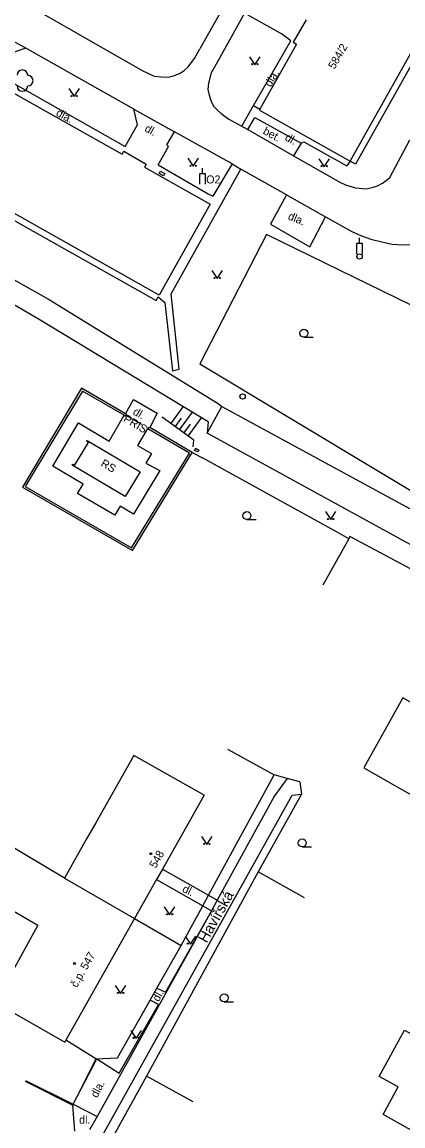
# Model space of a CAD drawing. Extents: x -577457 to -568404, y -1208466 to -1201387.
# Drawn here: x -568971.2 to -568935.4, y -1203815.7 to -1203712.2 of the extents above; entities that cross this region are included whole.
import ezdxf

# ---------------------------------------------------------------- set-up
doc = ezdxf.new("R2010")
doc.units = 0
for name, color, linetype in [('BUDOVY_MĚŘ', 7, 'Continuous'), ('BUDOVY_NEMĚŘ', 7, 'Continuous'), ('NÁZVY_ULIC_TOK_SMĚR', 7, 'Continuous'), ('OBVOD_PILÍŘE', 7, 'Continuous'), ('POMOC_POPIS', 7, 'Continuous'), ('ROZHRANÍ_PLOCH', 7, 'Continuous'), ('VÝŠKOPIS', 7, 'Continuous'), ('ZELEŇ', 7, 'Continuous'), ('ZN_BUDOV', 7, 'Continuous'), ('ZN_DOPLŇKOVÉ', 7, 'Continuous'), ('ZN_KULTUR', 7, 'Continuous'), ('Č_POPIS_ORIENT', 7, 'Continuous')]:
    doc.layers.add(name, color=color, linetype=linetype)

msp = doc.modelspace()

# ---------------------------------------------------------------- linework, layer by layer
at = {"layer": 'BUDOVY_MĚŘ'}
for points in [[(-568940.41, -1203725.25), (-568916.68, -1203683.07)], [(-568944.53, -1203712), (-568945.75, -1203714.1)], [(-568953.53, -1203729.28), (-568958.31, -1203737.8), (-569000.45, -1203714.08)], [(-568945.75, -1203714.1), (-568945.44, -1203714.27), (-568948.87, -1203720.37)], [(-568973.41, -1203717.73), (-568973.55, -1203717.99), (-568961.81, -1203724.61), (-568961.64, -1203724.31)], [(-568948.87, -1203720.37), (-568948.92, -1203720.46)], [(-568948.92, -1203720.46), (-568940.41, -1203725.25)], [(-568961.64, -1203724.31), (-568959.53, -1203725.52)], [(-568959.53, -1203725.52), (-568959.69, -1203725.81), (-568953.53, -1203729.28)], [(-568965.09, -1203751.43), (-568960.11, -1203754.36), (-568961.5, -1203756.68), (-568966.48, -1203753.76), (-568966.43, -1203753.67), (-568966.26, -1203753.77), (-568964.97, -1203751.62), (-568965.14, -1203751.51), (-568965.09, -1203751.43)], [(-568935.45, -1203775.56), (-568939.11, -1203782.13)], [(-568954.1, -1203784.69), (-568958.02, -1203791.61)], [(-568958.02, -1203791.61), (-568958.57, -1203792.59)], [(-568958.57, -1203792.59), (-568960.64, -1203796.25)], [(-568960.64, -1203796.25), (-568967.08, -1203807.65)], [(-568967.08, -1203807.65), (-568967.18, -1203807.82)]]:
    msp.add_lwpolyline(points, dxfattribs=at)
at = {"layer": 'BUDOVY_NEMĚŘ'}
for points in [[(-568922.2, -1203770.61), (-568927.66, -1203780.02), (-568935.45, -1203775.56)], [(-568939.11, -1203782.13), (-568933.08, -1203785.57), (-568934.09, -1203787.37), (-568928.47, -1203790.53), (-568918.46, -1203772.52)], [(-568954.1, -1203784.69), (-568960.71, -1203780.96), (-568964.27, -1203787.27), (-568965.13, -1203788.78), (-568967.2, -1203792.45), (-568960.64, -1203796.25)], [(-568967.2, -1203792.45), (-568971.09, -1203790.14), (-568974.55, -1203788.09), (-568977.22, -1203786.5), (-568979.67, -1203791.1), (-568969.72, -1203796.88), (-568973.71, -1203804.12), (-568967.18, -1203807.82)], [(-568933.67, -1203816.63), (-568937.3, -1203814.6), (-568935.89, -1203812.03), (-568937.68, -1203811.05), (-568935.3, -1203806.7), (-568933.51, -1203807.68), (-568932.48, -1203805.79), (-568924.34, -1203810.19)]]:
    msp.add_lwpolyline(points, dxfattribs=at)
at = {"layer": 'OBVOD_PILÍŘE'}
for points in [[(-568957.99, -1203726.3), (-568957.79, -1203726.42), (-568957.91, -1203726.63), (-568958.32, -1203726.4), (-568958.19, -1203726.18), (-568957.99, -1203726.3)], [(-568954.75, -1203752.24), (-568954.61, -1203752.32), (-568954.72, -1203752.51), (-568955, -1203752.36), (-568954.89, -1203752.16), (-568954.75, -1203752.24)]]:
    msp.add_lwpolyline(points, dxfattribs=at)
at = {"layer": 'ROZHRANÍ_PLOCH'}
for points in [[(-568916.68, -1203683.07), (-568916.16, -1203683.36), (-568939.89, -1203725.54), (-568940.41, -1203725.25)], [(-568943.42, -1203695.13), (-568954.51, -1203714.71)], [(-568978.15, -1203706.33), (-568959.93, -1203716.75)], [(-568950.33, -1203711.38), (-568952.97, -1203716.15)], [(-568946.85, -1203713.31), (-568950.33, -1203711.38)], [(-568970.83, -1203714.66), (-568974.06, -1203712.91)], [(-568945.98, -1203713.96), (-568946.85, -1203713.31)], [(-569000.85, -1203714.53), (-568958.6, -1203738.3)], [(-568970.83, -1203714.66), (-568972.22, -1203715.13)], [(-568960.69, -1203720.38), (-568970.83, -1203714.66)], [(-568955.01, -1203715.62), (-568954.51, -1203714.71)], [(-568949.47, -1203720.04), (-568945.98, -1203713.96)], [(-568955.6, -1203716.42), (-568955.01, -1203715.62)], [(-568959.93, -1203716.75), (-568958.8, -1203717.29)], [(-568956.43, -1203717.03), (-568956.01, -1203716.79)], [(-568956.01, -1203716.79), (-568955.6, -1203716.42)], [(-568952.97, -1203716.15), (-568953.43, -1203716.96)], [(-568973.32, -1203717.22), (-568961.5, -1203723.89)], [(-568958.8, -1203717.29), (-568958.09, -1203717.36)], [(-568958.09, -1203717.36), (-568957.44, -1203717.37)], [(-568957.44, -1203717.37), (-568956.97, -1203717.26)], [(-568956.97, -1203717.26), (-568956.43, -1203717.03)], [(-568953.43, -1203716.96), (-568953.7, -1203717.94)], [(-568953.7, -1203717.94), (-568953.75, -1203718.54)], [(-568953.75, -1203718.54), (-568953.63, -1203719.06)], [(-568953.63, -1203719.06), (-568953.45, -1203719.66)], [(-568953.45, -1203719.66), (-568953.2, -1203720.14)], [(-568960.37, -1203721.85), (-568960.69, -1203720.38)], [(-568960.69, -1203720.38), (-568956.89, -1203722.51)], [(-568953.2, -1203720.14), (-568952.84, -1203720.47)], [(-568952.84, -1203720.47), (-568952.5, -1203720.8)], [(-568952.5, -1203720.8), (-568951.8, -1203721.32)], [(-568950.58, -1203721.98), (-568949.47, -1203720.04)], [(-568949.47, -1203720.04), (-568948.87, -1203720.37)], [(-568961.5, -1203723.89), (-568960.37, -1203721.85)], [(-568951.8, -1203721.32), (-568949.99, -1203722.3)], [(-568949.99, -1203722.3), (-568949.35, -1203721.15)], [(-568949.35, -1203721.15), (-568945.01, -1203723.56)], [(-568957.61, -1203723.71), (-568956.89, -1203722.51)], [(-568951.48, -1203725.51), (-568956.89, -1203722.51)], [(-568949.99, -1203722.3), (-568945.72, -1203724.75)], [(-568958.41, -1203725.61), (-568957.46, -1203723.89)], [(-568957.46, -1203723.89), (-568957.61, -1203723.71)], [(-568945.01, -1203723.56), (-568945.72, -1203724.75)], [(-568945.01, -1203723.56), (-568944.76, -1203723.44)], [(-568944.76, -1203723.44), (-568940.7, -1203725.69)], [(-568936.67, -1203726.77), (-568934.79, -1203723.24)], [(-568945.72, -1203724.75), (-568941.36, -1203727.21)], [(-568958.41, -1203725.61), (-568953.74, -1203728.33)], [(-568957.19, -1203737.69), (-568950.66, -1203726.01)], [(-568951.48, -1203725.51), (-568953.28, -1203728.52)], [(-568951.48, -1203725.51), (-568950.66, -1203726.01)], [(-568946.36, -1203728.42), (-568950.66, -1203726.01)], [(-568940.41, -1203725.25), (-568940.7, -1203725.69)], [(-568937.37, -1203727.33), (-568937.01, -1203727.08)], [(-568937.01, -1203727.08), (-568936.67, -1203726.77)], [(-568941.36, -1203727.21), (-568940.85, -1203727.46)], [(-568940.85, -1203727.46), (-568939.91, -1203727.75)], [(-568939.91, -1203727.75), (-568938.89, -1203727.84)], [(-568938.89, -1203727.84), (-568938.34, -1203727.72)], [(-568938.34, -1203727.72), (-568937.82, -1203727.58)], [(-568937.82, -1203727.58), (-568937.37, -1203727.33)], [(-568953.74, -1203728.33), (-568953.28, -1203728.52)], [(-568946.36, -1203728.42), (-568947.89, -1203731.16)], [(-568946.36, -1203728.42), (-568942.7, -1203730.48)], [(-568947.89, -1203731.16), (-568944.17, -1203733.28)], [(-568944.17, -1203733.28), (-568942.7, -1203730.48)], [(-568942.7, -1203730.48), (-568940.25, -1203731.84)], [(-568940.25, -1203731.84), (-568939.35, -1203732.26)], [(-568939.35, -1203732.26), (-568938.46, -1203732.56)], [(-568977.57, -1203733.23), (-568968.71, -1203738.2)], [(-568938.46, -1203732.56), (-568937.44, -1203732.82)], [(-568937.44, -1203732.82), (-568936.47, -1203733.02)], [(-568936.47, -1203733.02), (-568935.47, -1203733.08)], [(-568935.47, -1203733.08), (-568934.45, -1203733.07)], [(-568969.58, -1203740.1), (-568978.57, -1203734.87)], [(-568968.71, -1203738.2), (-568952.8, -1203747.97)], [(-568958.6, -1203738.3), (-568958.42, -1203737.97)], [(-568958.42, -1203737.97), (-568957.78, -1203738.49)], [(-568957.78, -1203738.49), (-568957.07, -1203744.92)], [(-568956.45, -1203744.75), (-568957.19, -1203737.69)], [(-568953.71, -1203749.7), (-568969.58, -1203740.1)], [(-568957.07, -1203744.92), (-568956.45, -1203744.75)], [(-568961.47, -1203748.93), (-568960.73, -1203747.58), (-568958.52, -1203748.87), (-568959.19, -1203750.23)], [(-568953.83, -1203750.76), (-568952.45, -1203748.26)], [(-568952.8, -1203747.97), (-568952.45, -1203748.26)], [(-568952.45, -1203748.26), (-568929.78, -1203760.56)], [(-568959.43, -1203750.32), (-568960.35, -1203751.9), (-568959.04, -1203752.66), (-568959.57, -1203753.55), (-568958.27, -1203754.26), (-568960.73, -1203758.34), (-568961.99, -1203757.59), (-568962.49, -1203758.44), (-568965.98, -1203756.39), (-568965.47, -1203755.52), (-568968.29, -1203753.84), (-568965.88, -1203749.79), (-568963.02, -1203751.49), (-568961.62, -1203749.07)], [(-568953.71, -1203749.7), (-568953.83, -1203750.76)], [(-568931.45, -1203763.01), (-568953.83, -1203750.76)], [(-568946.31, -1203783.13), (-568947.51, -1203784.75), (-568952.88, -1203794.52)], [(-568969.84, -1203827.68), (-568945.85, -1203784.67), (-568944.98, -1203784.59)], [(-568958.02, -1203791.61), (-568953.69, -1203794.06)], [(-568958.57, -1203792.59), (-568954.23, -1203795.05)], [(-568953.69, -1203794.06), (-568952.88, -1203794.52)], [(-568954.23, -1203795.05), (-568953.4, -1203795.52)], [(-568952.88, -1203794.52), (-568953.4, -1203795.52)], [(-568953.4, -1203795.52), (-568964.15, -1203814.81)], [(-568953.4, -1203795.52), (-568957.72, -1203803.14)], [(-568958.53, -1203802.76), (-568957.72, -1203803.14)], [(-568962.08, -1203810.73), (-568958.38, -1203804.3)], [(-568958.38, -1203804.3), (-568959.17, -1203803.89)], [(-568964.16, -1203809.4), (-568962.08, -1203810.73)], [(-568966.4, -1203813.66), (-568964.15, -1203814.81)], [(-568964.15, -1203814.81), (-568964.86, -1203816.05)]]:
    msp.add_lwpolyline(points, dxfattribs=at)
at = {"layer": 'VÝŠKOPIS'}
for points in [[(-568957.22, -1203749.86), (-568956.07, -1203748.27)], [(-568956.41, -1203750.44), (-568955.21, -1203748.79)], [(-568955.06, -1203751.42), (-568958.05, -1203749.25)], [(-568956.81, -1203750.15), (-568956.23, -1203749.34)], [(-568956, -1203750.74), (-568955.39, -1203749.89)], [(-568955.6, -1203751.03), (-568954.35, -1203749.31)], [(-568955.13, -1203752.03), (-568955.06, -1203751.42)]]:
    msp.add_lwpolyline(points, dxfattribs=at)
at = {"layer": 'ZELEŇ'}
msp.add_circle((-568971.16, -1203717.7), 0.0005, dxfattribs=at)
for centre, start, end in [((-568971.16, -1203717.2), 0, 180), ((-568970.66, -1203717.7), 270, 90), ((-568971.16, -1203718.2), 180, 360)]:
    msp.add_arc(centre, 0.5, start, end, dxfattribs=at)
at = {"layer": 'ZN_BUDOV'}
for centre in [(-568959.11, -1203790.17), (-568966.27, -1203800.46)]:
    msp.add_circle(centre, 0.0875, dxfattribs=at)
at = {"layer": 'ZN_DOPLŇKOVÉ'}
for p, q in [((-568954.25, -1203726.41), (-568954.25, -1203725.91)), ((-568939.52, -1203732.94), (-568939.52, -1203732.44))]:
    msp.add_line(p, q, dxfattribs=at)
for points in [[(-568954.5, -1203727.41), (-568954.5, -1203726.41), (-568954, -1203726.41), (-568954, -1203727.41)], [(-568948.26, -1203732.12), (-568954.5, -1203744.26)], [(-568931.86, -1203740.12), (-568948.26, -1203732.12)], [(-568939.77, -1203733.94), (-568939.77, -1203732.94), (-568939.27, -1203732.94), (-568939.27, -1203733.94)], [(-568954.5, -1203744.26), (-568929.04, -1203759.53)], [(-568961.47, -1203748.93), (-568965.6, -1203746.53), (-568971.16, -1203755.82), (-568960.84, -1203761.76), (-568955.22, -1203752.55)], [(-568961.62, -1203749.07), (-568965.53, -1203746.8), (-568970.89, -1203755.75), (-568960.91, -1203761.49), (-568955.49, -1203752.62), (-568959.38, -1203750.35), (-568959.28, -1203750.18), (-568959.19, -1203750.23)], [(-568961.62, -1203749.07), (-568961.49, -1203749.15), (-568961.44, -1203749.06)], [(-568961.44, -1203749.06), (-568961.39, -1203748.98), (-568961.47, -1203748.93)], [(-568961.44, -1203749.06), (-568959.98, -1203749.89)], [(-568955.22, -1203752.55), (-568959.19, -1203750.23)], [(-568955.22, -1203752.55), (-568954.27, -1203753.07)], [(-568951.38, -1203754.66), (-568954.27, -1203753.07)], [(-568941.63, -1203760.04), (-568951.38, -1203754.66)], [(-568940.54, -1203760.64), (-568941.63, -1203760.04)], [(-568940.54, -1203760.64), (-568942.97, -1203765.01)], [(-568932.38, -1203764.73), (-568940.42, -1203760.43), (-568940.54, -1203760.64)], [(-568951.91, -1203780.38), (-568947.52, -1203782.78)], [(-568953.69, -1203794.06), (-568947.52, -1203782.78)], [(-568946.31, -1203783.13), (-568947.52, -1203782.78)], [(-568945.13, -1203783.42), (-568946.31, -1203783.13)], [(-568945.13, -1203783.42), (-568944.98, -1203784.59)], [(-568944.98, -1203784.59), (-568949.04, -1203791.87)], [(-568949.04, -1203791.87), (-568959.52, -1203811.02)], [(-568944.67, -1203794.31), (-568949.04, -1203791.87)], [(-568954.23, -1203795.05), (-568953.69, -1203794.06)], [(-568956.26, -1203798.76), (-568954.23, -1203795.05)], [(-568960.64, -1203796.25), (-568956.26, -1203798.76)], [(-568958.53, -1203802.76), (-568956.26, -1203798.76)], [(-568959.17, -1203803.89), (-568958.53, -1203802.76)], [(-568964.26, -1203809.4), (-568962.24, -1203809.3), (-568959.17, -1203803.89)], [(-568964.26, -1203809.4), (-568967.08, -1203807.65)], [(-568966.4, -1203813.66), (-568964.16, -1203809.4)], [(-568964.26, -1203809.4), (-568966.4, -1203813.66)], [(-568970.91, -1203811.5), (-568966.44, -1203813.75)], [(-568970.87, -1203811.42), (-568966.4, -1203813.66)], [(-568959.52, -1203811.02), (-568968.99, -1203828.13)], [(-568955.13, -1203813.42), (-568959.52, -1203811.02)], [(-568966.4, -1203813.66), (-568966.44, -1203813.75)], [(-568966.24, -1203816.17), (-568966.44, -1203813.75)]]:
    msp.add_lwpolyline(points, dxfattribs=at)
for centre, radius in [((-568939.52, -1203734.19), 0.25), ((-568939.52, -1203734.19), 0.0005), ((-568950.49, -1203747.31), 0.25), ((-568950.49, -1203747.31), 0.0005)]:
    msp.add_circle(centre, radius, dxfattribs=at)
at = {"layer": 'ZN_KULTUR'}
for p, q in [((-568944.74, -1203741.76), (-568943.86, -1203741.76)), ((-568950.09, -1203758.85), (-568949.21, -1203758.85)), ((-568944.9, -1203789.53), (-568944.03, -1203789.53)), ((-568952.22, -1203804.05), (-568951.34, -1203804.05))]:
    msp.add_line(p, q, dxfattribs=at)
for points in [[(-568949.85, -1203715.46), (-568949.35, -1203716.21), (-568948.85, -1203715.46)], [(-568966.79, -1203718.45), (-568966.29, -1203719.2), (-568965.79, -1203718.45)], [(-568955.64, -1203724.98), (-568955.14, -1203725.73), (-568954.64, -1203724.98)], [(-568943.35, -1203725.02), (-568942.85, -1203725.77), (-568942.35, -1203725.02)], [(-568953.39, -1203735.5), (-568952.89, -1203736.25), (-568952.39, -1203735.5)], [(-568942.73, -1203758.1), (-568942.23, -1203758.85), (-568941.73, -1203758.1)], [(-568954.34, -1203788.55), (-568953.84, -1203789.3), (-568953.34, -1203788.55)], [(-568957.84, -1203795.14), (-568957.34, -1203795.89), (-568956.84, -1203795.14)], [(-568955.89, -1203797.9), (-568955.39, -1203798.65), (-568954.89, -1203797.9)], [(-568962.44, -1203802.52), (-568961.94, -1203803.27), (-568961.44, -1203802.52)], [(-568960.97, -1203806.73), (-568960.47, -1203807.48), (-568959.97, -1203806.73)]]:
    msp.add_lwpolyline(points, dxfattribs=at)
for centre, radius in [((-568949.6, -1203716.16), 0.05), ((-568949.1, -1203716.16), 0.05), ((-568966.54, -1203719.15), 0.05), ((-568966.04, -1203719.15), 0.05), ((-568955.39, -1203725.68), 0.05), ((-568954.89, -1203725.68), 0.05), ((-568943.1, -1203725.72), 0.05), ((-568942.6, -1203725.72), 0.05), ((-568953.14, -1203736.2), 0.05), ((-568952.64, -1203736.2), 0.05), ((-568944.74, -1203741.38), 0.375), ((-568950.09, -1203758.48), 0.375), ((-568942.48, -1203758.8), 0.05), ((-568941.98, -1203758.8), 0.05), ((-568954.09, -1203789.25), 0.05), ((-568953.59, -1203789.25), 0.05), ((-568944.9, -1203789.16), 0.375), ((-568957.59, -1203795.84), 0.05), ((-568957.09, -1203795.84), 0.05), ((-568955.64, -1203798.6), 0.05), ((-568955.14, -1203798.6), 0.05), ((-568962.19, -1203803.22), 0.05), ((-568961.69, -1203803.22), 0.05), ((-568952.22, -1203803.68), 0.375), ((-568960.72, -1203807.43), 0.05), ((-568960.22, -1203807.43), 0.05)]:
    msp.add_circle(centre, radius, dxfattribs=at)

# ---------------------------------------------------------------- texts
at = {"layer": 'NÁZVY_ULIC_TOK_SMĚR'}
msp.add_text('Havířská', height=1, rotation=60.84, dxfattribs=at).set_placement((-568953.86, -1203798.61))
at = {"layer": 'POMOC_POPIS'}
for s, rotation, p in [('dla.', 58.82, (-568947.85, -1203718.36)), ('dla.', 331.17, (-568968.07, -1203720.94)), ('dl.', 331.12, (-568959.75, -1203722.41)), ('bet.', 332.23, (-568948.65, -1203722.67)), ('dl.', 331.12, (-568946.59, -1203723.24)), ('dla.', 337.46, (-568946.3, -1203730.68)), ('dl.', 329.51, (-568960.86, -1203748.94)), ('PRIS', 329.51, (-568961.75, -1203749.6)), ('RS', 329.55, (-568963.87, -1203753.78)), ('dl.', 334.52, (-568956.22, -1203793.71)), ('dl.', 61.21, (-568958.37, -1203804.1)), ('dla.', 62.57, (-568964.15, -1203813.11))]:
    msp.add_text(s, height=0.75, rotation=rotation, dxfattribs=at).set_placement(p)
for s, p in [('O2', (-568953.91, -1203727.34)), ('dl.', (-568965.83, -1203815.48))]:
    msp.add_text(s, height=0.75, dxfattribs=at).set_placement(p)
at = {"layer": 'Č_POPIS_ORIENT'}
for s, rotation, p in [('584/2', 59.86, (-568941.87, -1203716.69)), ('548', 60.5, (-568958.64, -1203791.59)), ('č.p. 547', 60.52, (-568966.05, -1203802.77))]:
    msp.add_text(s, height=0.75, rotation=rotation, dxfattribs=at).set_placement(p)

doc.saveas('drawing.dxf')
